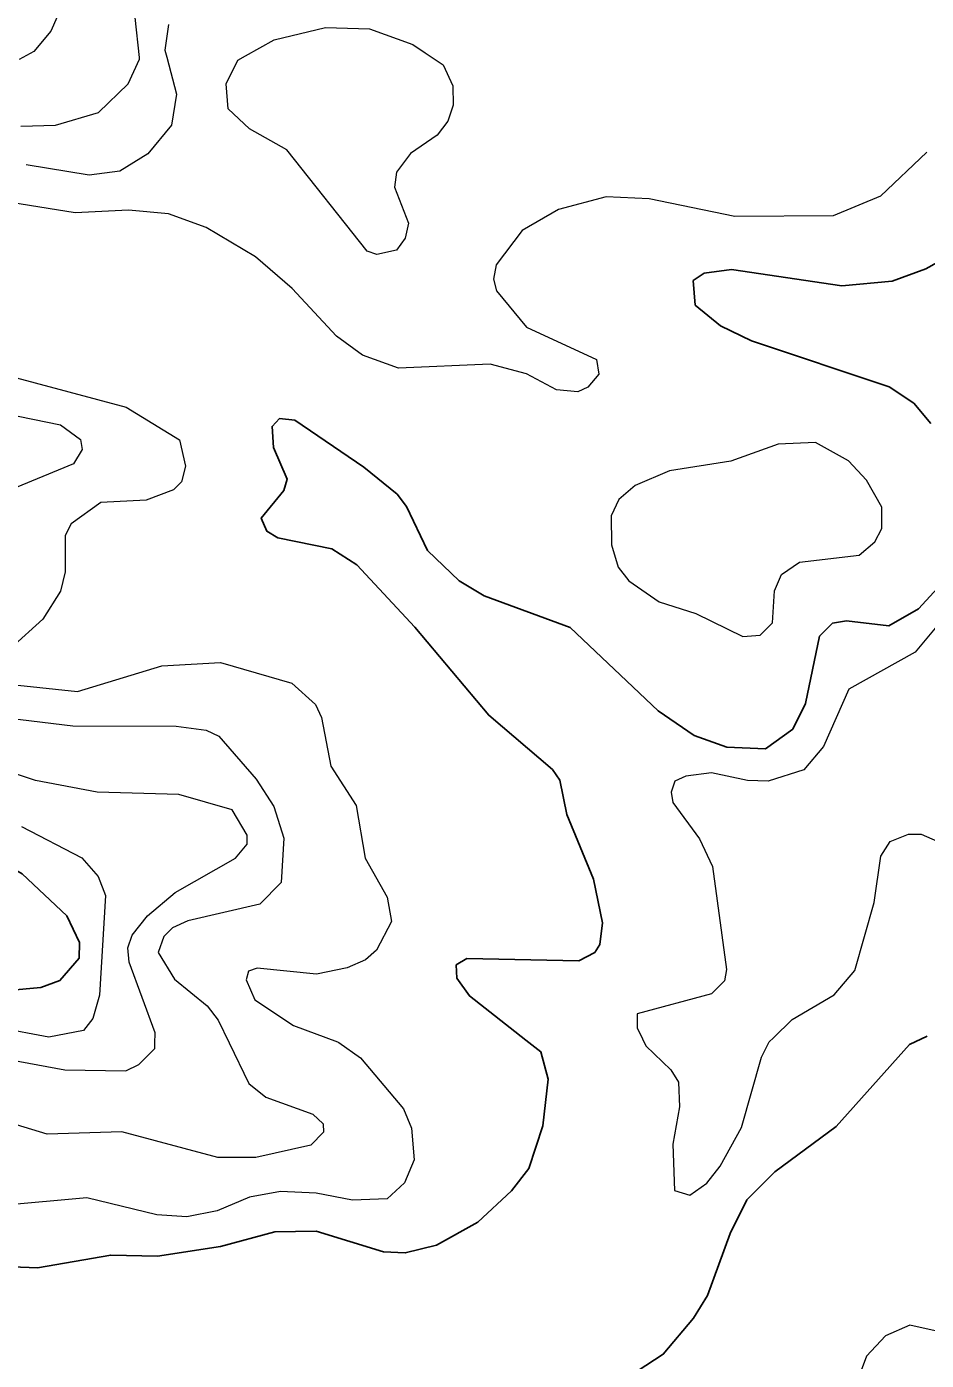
# Model space of a CAD drawing. Extents: x 473.9 to 500, y 7733.1 to 7760.8.
# Drawn here: x 492.821 to 494.222, y 7749.235 to 7751.312 of the extents above; entities that cross this region are included whole.
import ezdxf

# ---------------------------------------------------------------- set-up
doc = ezdxf.new("R2010")
doc.units = 0
doc.header["$LTSCALE"] = 0.032
doc.layers.add('1', color=7, linetype='Continuous', lineweight=25)
doc.layers.add('2', color=7, linetype='Continuous', lineweight=13)

msp = doc.modelspace()

# ---------------------------------------------------------------- linework, layer by layer
at = {"layer": '1'}
for points in [[(494.2292, 7750.6941), (494.2026, 7750.726), (494.1644, 7750.751), (493.9497, 7750.823), (493.9015, 7750.846), (493.8622, 7750.8787), (493.8588, 7750.9167), (493.8759, 7750.9283), (493.9186, 7750.9338), (494.0908, 7750.9087), (494.1692, 7750.9157), (494.2216, 7750.9351), (494.2919, 7750.9745)], [(493.7035, 7749.9843), (493.662, 7750.0851), (493.6512, 7750.1387), (493.6398, 7750.1553), (493.5405, 7750.2396), (493.4252, 7750.3771), (493.3351, 7750.4738), (493.2959, 7750.4989), (493.2118, 7750.5161), (493.1948, 7750.5264), (493.1859, 7750.5467), (493.2212, 7750.59), (493.2265, 7750.6073), (493.2053, 7750.6568), (493.2029, 7750.6896), (493.2145, 7750.7019), (493.2382, 7750.6994), (493.3462, 7750.6262), (493.3978, 7750.5839), (493.4126, 7750.5648), (493.4453, 7750.4964), (493.4947, 7750.4488), (493.5333, 7750.4258), (493.6672, 7750.3765), (493.8046, 7750.2465), (493.8607, 7750.2082), (493.9116, 7750.1898), (493.9716, 7750.1873), (494.0142, 7750.2181), (494.0342, 7750.258), (494.0559, 7750.3629), (494.0763, 7750.3831), (494.0981, 7750.3868), (494.164, 7750.379), (494.21, 7750.4056), (494.246, 7750.4444)], [(492.6132, 7749.3878), (492.8374, 7749.3788), (492.9516, 7749.3988), (493.0247, 7749.3972), (493.1226, 7749.4119), (493.2073, 7749.435), (493.2716, 7749.4358), (493.3764, 7749.404), (493.4106, 7749.4021), (493.4592, 7749.414), (493.5233, 7749.4498), (493.5759, 7749.4989), (493.603, 7749.5337), (493.6249, 7749.6001), (493.6333, 7749.6727), (493.6215, 7749.7156), (493.5984, 7749.7337), (493.5105, 7749.8025), (493.4907, 7749.8302), (493.4897, 7749.8509), (493.5065, 7749.861), (493.6808, 7749.8573), (493.7057, 7749.8701), (493.7136, 7749.8828), (493.7179, 7749.9161), (493.7035, 7749.9843)], [(494.2236, 7749.7396), (494.1958, 7749.7267), (494.082, 7749.599), (493.9862, 7749.5285), (493.9424, 7749.4849), (493.9167, 7749.4324), (493.8813, 7749.3359), (493.8597, 7749.3005), (493.8124, 7749.2442), (493.7465, 7749.2013)]]:
    msp.add_lwpolyline(points, dxfattribs=at)
msp.add_lwpolyline([(492.5861, 7750.1696), (492.549, 7750.1871), (492.5257, 7750.1876), (492.391, 7750.1203), (492.2485, 7750.0612), (492.2248, 7750.0341), (492.2235, 7750.0029), (492.241, 7749.9697), (492.3045, 7749.9086), (492.3439, 7749.8885), (492.4724, 7749.886), (492.6326, 7749.8675), (492.6963, 7749.8544), (492.7918, 7749.8107), (492.8427, 7749.8158), (492.8725, 7749.8266), (492.9023, 7749.8614), (492.9032, 7749.8859), (492.8832, 7749.9271), (492.8136, 7749.9926), (492.6783, 7750.0718)], close=True, dxfattribs=at)
at = {"layer": '2'}
for points in [[(492.9079, 7751.4174), (492.8583, 7751.3052), (492.8316, 7751.2734), (492.8092, 7751.2609)], [(492.8118, 7751.1573), (492.8654, 7751.1589), (492.9324, 7751.1783), (492.9789, 7751.2231), (492.9966, 7751.2618), (492.9964, 7751.2641), (492.9896, 7751.3265)], [(493.0414, 7751.3154), (493.0361, 7751.2758), (493.0389, 7751.2648), (493.0539, 7751.207), (493.0465, 7751.1587), (493.0092, 7751.1143), (492.966, 7751.0874), (492.9183, 7751.0809), (492.82, 7751.097)], [(494.2229, 7751.117), (494.1511, 7751.048), (494.0773, 7751.0177), (493.9239, 7751.0164), (493.7905, 7751.0439), (493.7236, 7751.047)], [(493.7236, 7751.047), (493.649, 7751.0273), (493.5924, 7750.9948), (493.5521, 7750.9413), (493.5482, 7750.919), (493.5526, 7750.901), (493.5994, 7750.8441), (493.7082, 7750.7936), (493.712, 7750.7711), (493.6951, 7750.7509), (493.6793, 7750.7437), (493.6463, 7750.7464), (493.5996, 7750.7713), (493.5429, 7750.7866), (493.3999, 7750.7802), (493.3441, 7750.8004), (493.3036, 7750.8301), (493.2343, 7750.9043), (493.1772, 7750.9535), (493.1001, 7750.9994), (493.0416, 7751.0205), (492.9795, 7751.0262), (492.8965, 7751.0225), (492.783, 7751.0407)], [(492.7443, 7750.7811), (492.9758, 7750.7197), (493.0589, 7750.6685), (493.0681, 7750.6277), (493.0618, 7750.6032), (493.0494, 7750.5906), (493.0066, 7750.5748), (492.9361, 7750.5712), (492.8902, 7750.5376), (492.8809, 7750.5198), (492.8808, 7750.4631), (492.8733, 7750.4331), (492.8458, 7750.3893), (492.7963, 7750.3449)], [(492.6575, 7750.7364), (492.8733, 7750.692), (492.9047, 7750.6693), (492.9071, 7750.6538), (492.8934, 7750.6314), (492.7892, 7750.588)], [(494.2437, 7750.3846), (494.2051, 7750.338), (494.1014, 7750.2801), (494.062, 7750.1909), (494.0315, 7750.1547), (493.976, 7750.137), (493.9439, 7750.1378), (493.8876, 7750.1499), (493.8474, 7750.145), (493.8305, 7750.137), (493.8249, 7750.1201), (493.8273, 7750.104), (493.8691, 7750.047), (493.8892, 7750.0043), (493.9109, 7749.8435), (493.9077, 7749.8259), (493.8876, 7749.8057), (493.7718, 7749.7744), (493.7718, 7749.7527), (493.7802, 7749.7354), (493.7855, 7749.7245), (493.824, 7749.6876), (493.8361, 7749.6683), (493.8377, 7749.6297), (493.8273, 7749.5718), (493.8297, 7749.4994), (493.8538, 7749.4922), (493.8803, 7749.5107), (493.9012, 7749.5372), (493.9342, 7749.5975), (493.9655, 7749.7069), (493.9776, 7749.731), (493.9841, 7749.7373), (494.013, 7749.7655), (494.0789, 7749.8041), (494.1111, 7749.8419), (494.1408, 7749.9481), (494.1513, 7750.0204), (494.1658, 7750.0429), (494.1947, 7750.0542), (494.214, 7750.0542), (494.2558, 7750.0365)], [(492.8069, 7750.2865), (492.9001, 7750.2769), (493.0313, 7750.3165), (493.1228, 7750.3219), (493.234, 7750.2898), (493.2708, 7750.2562), (493.2802, 7750.2364), (493.2943, 7750.1603), (493.3342, 7750.0992), (493.3481, 7750.0172), (493.3822, 7749.9563), (493.3893, 7749.9183), (493.3657, 7749.874), (493.3488, 7749.8588), (493.3199, 7749.8461), (493.2721, 7749.8362), (493.18, 7749.8457), (493.1664, 7749.8408), (493.1624, 7749.8273), (493.1761, 7749.7964), (493.2363, 7749.7564), (493.3048, 7749.731), (493.3071, 7749.7301), (493.3407, 7749.7059), (493.408, 7749.6265), (493.4201, 7749.5964), (493.4242, 7749.5472), (493.4093, 7749.5113), (493.3824, 7749.4866), (493.3285, 7749.4841), (493.2716, 7749.4953), (493.2159, 7749.4977), (493.1677, 7749.489), (493.1177, 7749.4677), (493.0701, 7749.4584), (493.0235, 7749.4613), (492.9146, 7749.4881), (492.7823, 7749.4761)], [(492.7762, 7750.237), (492.8926, 7750.223), (493.0535, 7750.2229), (493.1005, 7750.2165), (493.1203, 7750.2072), (493.1783, 7750.14), (493.2057, 7750.0974), (493.2212, 7750.0484), (493.2171, 7749.9792), (493.1841, 7749.9453), (493.0717, 7749.9193), (493.0479, 7749.9087), (493.0344, 7749.8951), (493.0257, 7749.8699), (493.051, 7749.8286), (493.1019, 7749.7871), (493.1188, 7749.7646), (493.136, 7749.7294), (493.1669, 7749.666), (493.1935, 7749.6446), (493.2663, 7749.6182), (493.2824, 7749.6033), (493.2833, 7749.5902), (493.2635, 7749.57), (493.1779, 7749.551), (493.1183, 7749.5509), (492.9688, 7749.591), (492.8524, 7749.5872), (492.8048, 7749.6017)], [(492.7822, 7749.7053), (492.8804, 7749.6873), (492.975, 7749.686), (492.9955, 7749.6959), (493.0205, 7749.7208), (493.0206, 7749.7283), (493.0208, 7749.7448), (492.9804, 7749.8553), (492.9783, 7749.8776), (492.985, 7749.8971), (493.0089, 7749.9272), (493.0518, 7749.9635), (493.1462, 7750.0172), (493.164, 7750.039), (493.1644, 7750.0531), (493.1408, 7750.0926), (493.0575, 7750.1162), (492.9303, 7750.1199), (492.8345, 7750.1382), (492.7814, 7750.1556)], [(492.8128, 7750.0664), (492.9066, 7750.0174), (492.932, 7749.9887), (492.9435, 7749.9587), (492.934, 7749.8038), (492.9239, 7749.7675), (492.9092, 7749.7485), (492.8552, 7749.7382), (492.7774, 7749.7528)], [(494.2975, 7749.1584), (494.2695, 7749.2484), (494.2456, 7749.2789), (494.1968, 7749.2895), (494.1585, 7749.2728), (494.1292, 7749.2415), (494.0579, 7749.0508)]]:
    msp.add_lwpolyline(points, dxfattribs=at)
for points in [[(493.226, 7751.1205), (493.168, 7751.1533), (493.1344, 7751.1844), (493.1313, 7751.2232), (493.1495, 7751.2602), (493.1615, 7751.2669), (493.2062, 7751.2919), (493.2861, 7751.3108), (493.3548, 7751.3088), (493.4223, 7751.2845), (493.4413, 7751.2716), (493.4695, 7751.2526), (493.4845, 7751.2199), (493.4851, 7751.1899), (493.4766, 7751.1651), (493.4603, 7751.1433), (493.4186, 7751.1146), (493.3966, 7751.0854), (493.3939, 7751.0623), (493.4154, 7751.0062), (493.4103, 7750.9827), (493.3969, 7750.9639), (493.3662, 7750.9572), (493.3512, 7750.9626)], [(494.1174, 7750.4892), (494.142, 7750.5097), (494.1529, 7750.5307), (494.153, 7750.564), (494.129, 7750.6058), (494.101, 7750.6358), (494.0494, 7750.6644), (493.9914, 7750.6618), (493.9175, 7750.6353), (493.8221, 7750.6203), (493.7688, 7750.5974), (493.7432, 7750.5755), (493.7315, 7750.5505), (493.7317, 7750.5052), (493.7423, 7750.4701), (493.7589, 7750.449), (493.8058, 7750.4162), (493.8632, 7750.3983), (493.9362, 7750.3624), (493.9633, 7750.3642), (493.9827, 7750.3835), (493.9857, 7750.4335), (493.9968, 7750.459), (494.0248, 7750.4779)]]:
    msp.add_lwpolyline(points, close=True, dxfattribs=at)

doc.saveas('drawing.dxf')
